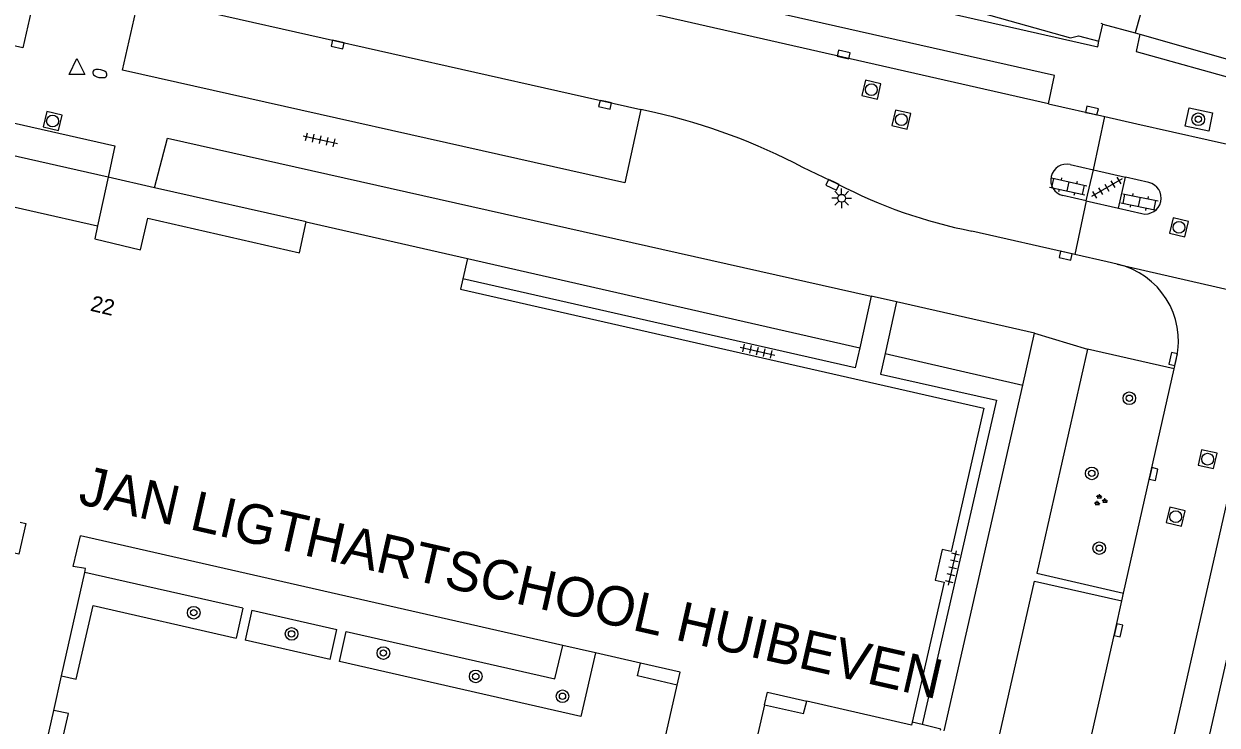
# Model space of a CAD drawing. Extents: x 128000 to 131008, y 398996 to 402500.
# Drawn here: x 128660 to 128735.7, y 399302.4 to 399346.9 of the extents above; entities that cross this region are included whole.
import ezdxf

# ---------------------------------------------------------------- set-up
doc = ezdxf.new("R2010")
doc.units = 0
for name, color, linetype in [('gg-afsc-hekwerk', 7, 'Continuous'), ('gg-afsc-muur', 7, 'Continuous'), ('gg-anno-huisnummerreeks BGT', 7, 'Continuous'), ('gg-bbg-hoofdgebouw', 7, 'Continuous'), ('gg-knt-verharding', 7, 'Continuous'), ('gg-knt-verharding nz', 7, 'Continuous'), ('gt-anno-overige text', 7, 'Continuous'), ('gt-grn-groengrens', 7, 'Continuous'), ('gt-grn-weggrens', 7, 'Continuous'), ('gt-symb-boom', 7, 'Continuous'), ('gt-symb-brandkraan', 7, 'Continuous'), ('gt-symb-groenvak', 7, 'Continuous'), ('gt-symb-klinker verharding', 7, 'Continuous'), ('gt-symb-kolk', 7, 'Continuous'), ('gt-symb-lichtmast', 7, 'Continuous'), ('gt-symb-rioolschacht', 7, 'Continuous'), ('gt-symb-tegel verharding', 7, 'Continuous'), ('gt-symb-waterafsluiter', 7, 'Continuous')]:
    doc.layers.add(name, color=color, linetype=linetype)

# ---------------------------------------------------------------- blocks, each defined once
blk = doc.blocks.new('gt0-RS')
at = {"layer": 'gt-symb-rioolschacht'}
blk.add_lwpolyline([(-0.5, -0.5), (0.5, -0.5), (0.5, 0.5), (-0.5, 0.5)], close=True, dxfattribs=at)
blk.add_circle((0, 0), 0.375, dxfattribs=at)
blk = doc.blocks.new('gt0-KL1')
at = {"layer": 'gt-symb-klinker verharding'}
for p, q in [((-1.15, 0.3), (1.15, 0.3)), ((-1, -0.3), (-1, 0.3)), ((-0.5, 0.3), (-0.5, 0.45)), ((0, -0.3), (0, 0.3)), ((0.5, 0.3), (0.5, 0.45)), ((1, -0.3), (1, 0.3)), ((-1.15, -0.3), (1.15, -0.3)), ((-0.5, -0.45), (-0.5, -0.3)), ((0.5, -0.45), (0.5, -0.3))]:
    blk.add_line(p, q, dxfattribs=at)
blk = doc.blocks.new('gt0-BOOM')
at = {"layer": 'gt-symb-boom'}
for radius in [0.4, 0.2]:
    blk.add_circle((0, 0), radius, dxfattribs=at)
blk = doc.blocks.new('gt0-KOLK')
at = {"layer": 'gt-symb-kolk'}
blk.add_lwpolyline([(0, 0), (0.375, 0), (0.375, 0.4), (-0.375, 0.4), (-0.375, 0), (0, 0)], dxfattribs=at)
blk = doc.blocks.new('gt0-TEG1')
at = {"layer": 'gt-symb-tegel verharding'}
for p, q in [((-1.125, 0), (1.125, 0)), ((-0.9, -0.25), (-0.9, 0.25)), ((-0.45, -0.25), (-0.45, 0.25)), ((0, -0.25), (0, 0.25)), ((0.45, -0.25), (0.45, 0.25)), ((0.9, -0.25), (0.9, 0.25))]:
    blk.add_line(p, q, dxfattribs=at)
blk = doc.blocks.new('gt0-LMAST')
at = {"layer": 'gt-symb-lichtmast'}
for p, q in [((-0.182, 0.173), (-0.447, 0.438)), ((-0.005, 0.246), (-0.005, 0.621)), ((0.172, 0.173), (0.437, 0.438)), ((-0.255, -0.004), (-0.63, -0.004)), ((-0.182, -0.181), (-0.447, -0.446)), ((-0.005, -0.254), (-0.005, -0.629)), ((0.437, -0.446), (0.172, -0.181)), ((0.245, -0.004), (0.62, -0.004))]:
    blk.add_line(p, q, dxfattribs=at)
blk.add_circle((-0.005, -0.004), 0.25, dxfattribs=at)
blk = doc.blocks.new('gt0-BR')
at = {"layer": 'gt-symb-brandkraan'}
for centre, radius, start, end in [((-0.244, 0), 0.206, 107.56694, 252.43307), ((0.599, -2.664), 3, 106.89205, 107.56694), ((0, -0.691), 0.938, 73.10799, 106.89205), ((-0.599, -2.664), 3, 72.43309, 73.10799), ((0.244, 0), 0.206, 287.56695, 72.43309), ((0.599, 2.664), 3, 252.43307, 253.10797), ((0, 0.691), 0.938, 253.10797, 286.89206), ((-0.599, 2.664), 3, 286.89206, 287.56695)]:
    blk.add_arc(centre, radius, start, end, dxfattribs=at)
blk = doc.blocks.new('gt0-WAFSL')
at = {"layer": 'gt-symb-waterafsluiter'}
for p, q in [((-0.5, -0.333), (0, 0.667)), ((0, 0.667), (0.5, -0.333)), ((0.5, -0.333), (-0.5, -0.333))]:
    blk.add_line(p, q, dxfattribs=at)
blk = doc.blocks.new('gt0-GRVAK')
at = {"layer": 'gt-symb-groenvak'}
for p, q in [((-0.11, 0.189), (-0.228, 0.24)), ((-0.182, 0.153), (0.088, 0.153)), ((-0.091, 0.211), (-0.156, 0.322)), ((-0.047, 0.214), (-0.047, 0.393)), ((-0.004, 0.211), (0.061, 0.322)), ((0.015, 0.189), (0.133, 0.24)), ((0.262, -0.052), (0.197, 0.059)), ((0.305, -0.049), (0.305, 0.13)), ((0.349, -0.052), (0.414, 0.059)), ((-0.245, -0.228), (-0.363, -0.177)), ((-0.318, -0.264), (-0.047, -0.264)), ((-0.226, -0.206), (-0.291, -0.095)), ((-0.183, -0.203), (-0.183, -0.024)), ((-0.139, -0.206), (-0.074, -0.095)), ((-0.12, -0.228), (-0.002, -0.177)), ((0.243, -0.074), (0.125, -0.023)), ((0.17, -0.11), (0.441, -0.11)), ((0.368, -0.074), (0.486, -0.023))]:
    blk.add_line(p, q, dxfattribs=at)

msp = doc.modelspace()

# ---------------------------------------------------------------- linework, layer by layer
at = {"layer": 'gg-afsc-hekwerk'}
for p, q in [((128665.361, 399337.196), (128628.304, 399345.625)), ((128668.311, 399336.531), (128665.361, 399337.196)), ((128677.925, 399334.365), (128668.311, 399336.531)), ((128716.977, 399302.479), (128716.351, 399302.635))]:
    msp.add_line(p, q, dxfattribs=at)
msp.add_lwpolyline([(128718.152, 399302.131), (128718.164, 399302.184), (128716.977, 399302.479)], dxfattribs=at)
at = {"layer": 'gg-afsc-muur'}
msp.add_line((128737.178, 399310.624), (128733.916, 399296.168), dxfattribs=at)
at = {"layer": 'gg-bbg-hoofdgebouw'}
for p, q in [((128677.925, 399334.365), (128688.149, 399332.049)), ((128688.149, 399332.049), (128687.86, 399330.755)), ((128694.202, 399307.494), (128663.617, 399314.443)), ((128662.407, 399305.561), (128663.885, 399312.126)), ((128696.262, 399307.026), (128694.202, 399307.494)), ((128699.117, 399306.377), (128696.262, 399307.026)), ((128661.916, 399303.38), (128662.407, 399305.561)), ((128659.447, 399292.412), (128661.916, 399303.38))]:
    msp.add_line(p, q, dxfattribs=at)
for points in [[(128642.206, 399314.548), (128641.903, 399314.616), (128642.905, 399319.155), (128626.455, 399322.903), (128628.323, 399331.118), (128629.17, 399330.922), (128629.745, 399333.452), (128628.892, 399333.642), (128630.763, 399341.843), (128647.234, 399338.08), (128647.587, 399339.573), (128656.432, 399337.61), (128656.086, 399336.073), (128664.698, 399334.111)], [(128664.698, 399334.111), (128664.532, 399333.285), (128667.425, 399332.601), (128667.88, 399334.601), (128677.5, 399332.413), (128677.925, 399334.365)], [(128687.86, 399330.755), (128687.714, 399330.103), (128720.896, 399322.552), (128718.82, 399313.454), (128718.24, 399313.581), (128717.815, 399311.639), (128718.38, 399311.515), (128716.351, 399302.635)], [(128659.797, 399315.311), (128660.147, 399315.231), (128659.705, 399313.281), (128658.577, 399313.537)], [(128663.885, 399312.126), (128663.94, 399312.369), (128663.151, 399312.509), (128663.617, 399314.443)], [(128701.451, 399304.981), (128701.638, 399305.804), (128699.117, 399306.377)], [(128706.989, 399303.725), (128702.838, 399285.682), (128697.365, 399287.003), (128701.451, 399304.981)], [(128706.989, 399303.725), (128707.174, 399304.528), (128709.674, 399303.958)], [(128716.351, 399302.635), (128716.308, 399302.445), (128709.674, 399303.958)]]:
    msp.add_lwpolyline(points, dxfattribs=at)
at = {"layer": 'gg-knt-verharding'}
for p, q in [((128731.83, 399351.157), (128730.489, 399346.367)), ((128728.194, 399345.842), (128728.438, 399346.916)), ((128728.438, 399346.916), (128730.489, 399346.367)), ((128730.489, 399346.367), (128730.776, 399346.285)), ((128730.776, 399346.285), (128730.557, 399345.181)), ((128730.776, 399346.285), (128740.341, 399343.541)), ((128730.557, 399345.181), (128751.427, 399339.34)), ((128700.01, 399341.3), (128699.146, 399341.495)), ((128724.99, 399341.853), (128728.562, 399341.048)), ((128728.562, 399341.048), (128730.592, 399340.59)), ((128730.592, 399340.59), (128749.169, 399336.403)), ((128668.311, 399336.531), (128669.119, 399339.686)), ((128669.119, 399339.686), (128713.751, 399329.658)), ((128711.64, 399336.77), (128709.418, 399337.821)), ((128726.37, 399338), (128727.84, 399337.67)), ((128665.361, 399337.196), (128664.698, 399334.111)), ((128727.38, 399335.7), (128727.84, 399337.67)), ((128727.84, 399337.67), (128729.87, 399337.21)), ((128729.43, 399335.23), (128729.87, 399337.21)), ((128731.354, 399336.869), (128729.87, 399337.21)), ((128727.38, 399335.7), (128725.908, 399336.038)), ((128727.38, 399335.7), (128729.43, 399335.23)), ((128729.43, 399335.23), (128730.9, 399334.89)), ((128726.654, 399332.3), (128720.126, 399333.781)), ((128728.705, 399331.834), (128726.654, 399332.3)), ((128729.34, 399331.69), (128728.705, 399331.834)), ((128713.751, 399329.658), (128713.019, 399326.378)), ((128715.364, 399329.294), (128714.631, 399326.011)), ((128724.113, 399327.319), (128715.364, 399329.294)), ((128723.364, 399324.019), (128724.113, 399327.319)), ((128732.964, 399325.045), (128727.455, 399326.301)), ((128732.964, 399325.045), (128733.11, 399325.711)), ((128729.742, 399310.813), (128732.964, 399325.045)), ((128738.089, 399324.562), (128728.993, 399284.296)), ((128718.386, 399302.078), (128723.364, 399324.019)), ((128673.897, 399309.862), (128663.885, 399312.126)), ((128729.638, 399310.338), (128729.742, 399310.813)), ((128673.897, 399309.862), (128673.474, 399307.965)), ((128674.482, 399309.73), (128674.059, 399307.832)), ((128674.482, 399309.73), (128679.866, 399308.512)), ((128679.442, 399306.609), (128679.866, 399308.512)), ((128680.027, 399306.476), (128680.451, 399308.38)), ((128679.442, 399306.609), (128674.059, 399307.832))]:
    msp.add_line(p, q, dxfattribs=at)
for points in [[(128693.585, 399353.31), (128728.11, 399345.474), (128728.194, 399345.842)], [(128661.017, 399350.091), (128659.955, 399345.408), (128628.389, 399352.444)], [(128724.99, 399341.853), (128725.382, 399343.654), (128689.056, 399351.858)], [(128699.146, 399341.495), (128698.126, 399336.839), (128666.276, 399343.999), (128667.336, 399348.666)], [(128653.381, 399344.442), (128652.878, 399342.105), (128665.783, 399339.198), (128665.361, 399337.196)], [(128733.666, 399340.438), (128733.919, 399341.611), (128735.401, 399341.292), (128735.148, 399340.119), (128733.666, 399340.438)], [(128713.019, 399326.378), (128712.735, 399325.108), (128687.86, 399330.755)], [(128714.631, 399326.011), (128714.342, 399324.717), (128721.703, 399323.064), (128716.977, 399302.479)], [(128727.455, 399326.301), (128724.244, 399312.081), (128729.742, 399310.813)], [(128724.676, 399288.316), (128719.106, 399289.601), (128724.113, 399311.571), (128729.638, 399310.338)], [(128662.407, 399305.561), (128663.343, 399305.358), (128664.418, 399310.023), (128673.474, 399307.965)], [(128680.451, 399308.38), (128693.697, 399305.385), (128694.202, 399307.494)], [(128696.262, 399307.026), (128695.337, 399302.998), (128680.027, 399306.476)], [(128701.451, 399304.981), (128698.937, 399305.568), (128699.117, 399306.377)], [(128706.989, 399303.725), (128709.456, 399303.18), (128709.674, 399303.958)], [(128665.791, 399290.971), (128666.282, 399293.095), (128660.828, 399294.363), (128662.842, 399303.179), (128661.916, 399303.38)]]:
    msp.add_lwpolyline(points, dxfattribs=at)
for centre, radius, start, end in [((128691.597, 399304.09), 38.149, 62.15165, 77.26041), ((128726.143, 399337.018), 1.008, 76.98457, 256.51486), ((128726.275, 399364.78), 31.603, 242.41277, 258.77993), ((128731.125, 399335.88), 1.015, 257.22342, 76.9354), ((128728.224, 399326.808), 5.008, 347.34402, 77.12214)]:
    msp.add_arc(centre, radius, start, end, dxfattribs=at)
at = {"layer": 'gg-knt-verharding nz'}
for p, q in [((128724.99, 399341.853), (128688.657, 399350.119)), ((128667.336, 399348.666), (128699.146, 399341.495)), ((128724.113, 399327.319), (128727.455, 399326.301))]:
    msp.add_line(p, q, dxfattribs=at)
msp.add_lwpolyline([(128724.676, 399288.316), (128729.236, 399308.502), (128729.638, 399310.338)], dxfattribs=at)
at = {"layer": 'gt-grn-groengrens'}
for p, q in [((128728.438, 399346.916), (128728.322, 399346.947)), ((128688.149, 399332.049), (128713.019, 399326.378)), ((128714.631, 399326.011), (128723.364, 399324.019))]:
    msp.add_line(p, q, dxfattribs=at)
msp.add_lwpolyline([(128693.585, 399353.31), (128694.108, 399355.118), (128726.393, 399346.055), (128726.894, 399346.178), (128728.194, 399345.842)], dxfattribs=at)
at = {"layer": 'gt-grn-weggrens'}
for p, q in [((128727.84, 399337.67), (128728.562, 399341.048)), ((128727.38, 399335.7), (128726.654, 399332.3)), ((128729.34, 399331.69), (128743.61, 399328.43)), ((128715.364, 399329.294), (128713.751, 399329.658))]:
    msp.add_line(p, q, dxfattribs=at)

# ---------------------------------------------------------------- block references
at = {"layer": 'gt-symb-boom'}
for p in [(128734.487, 399340.881), (128730.116, 399323.181), (128727.738, 399318.413), (128728.21, 399313.668), (128670.795, 399309.575), (128676.995, 399308.232), (128682.818, 399307.013), (128688.676, 399305.531), (128694.175, 399304.275)]:
    msp.add_blockref('gt0-BOOM', p, dxfattribs=at)
at = {"layer": 'gt-symb-brandkraan', "rotation": -12.702731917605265}
msp.add_blockref('gt0-BR', (128664.838, 399343.779), dxfattribs=at)
at = {"layer": 'gt-symb-groenvak'}
msp.add_blockref('gt0-GRVAK', (128728.265, 399316.706), dxfattribs=at)
at = {"layer": 'gt-symb-klinker verharding'}
for p, rotation in [((128726.239, 399336.621), -12.47907180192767), ((128730.764, 399335.636), -11.366137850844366)]:
    msp.add_blockref('gt0-KL1', p, dxfattribs=dict(at, rotation=rotation))
at = {"layer": 'gt-symb-kolk'}
for p, rotation in [((128679.965, 399345.819), 167.40904938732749), ((128711.957, 399344.794), -12.590950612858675), ((128696.921, 399341.997), 167.4090493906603), ((128727.701, 399341.236), -12.590950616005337), ((128711.377, 399336.905), 154.4602671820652), ((128726.122, 399332.421), 167.40904939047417), ((128733.089, 399325.629), 77.284663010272), ((128731.462, 399318.412), -102.77124256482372), ((128729.236, 399308.502), -102.71533698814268)]:
    msp.add_blockref('gt0-KOLK', p, dxfattribs=dict(at, rotation=rotation))
at = {"layer": 'gt-symb-lichtmast'}
msp.add_blockref('gt0-LMAST', (128711.881, 399335.869), dxfattribs=at)
at = {"layer": 'gt-symb-rioolschacht'}
for p, rotation in [((128713.762, 399342.757), 167.22875743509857), ((128661.842, 399340.765), 76.46414363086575), ((128715.663, 399340.856), 167.29726808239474), ((128733.265, 399334.022), -12.702731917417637), ((128735.08, 399319.315), 77.28466301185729), ((128733.058, 399315.665), 77.28466301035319)]:
    msp.add_blockref('gt0-RS', p, dxfattribs=dict(at, rotation=rotation))
at = {"layer": 'gt-symb-tegel verharding'}
for p, rotation in [((128678.82, 399339.581), -12.702731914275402), ((128728.685, 399336.539), -149.66519417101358), ((128706.541, 399326.173), -12.827123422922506), ((128718.911, 399312.413), 77.06118937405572)]:
    msp.add_blockref('gt0-TEG1', p, dxfattribs=dict(at, rotation=rotation))
at = {"layer": 'gt-symb-waterafsluiter'}
msp.add_blockref('gt0-WAFSL', (128663.389, 399344.059), dxfattribs=at)

# ---------------------------------------------------------------- texts
at = {"layer": 'gg-anno-huisnummerreeks BGT'}
msp.add_text('22', height=1, rotation=346.7, dxfattribs=at).set_placement((128664.187, 399328.742))
at = {"layer": 'gt-anno-overige text'}
msp.add_text('JAN LIGTHARTSCHOOL HUIBEVEN', height=2.5, rotation=347.17288, dxfattribs=at).set_placement((128663.393, 399316.497))

doc.saveas('drawing.dxf')
